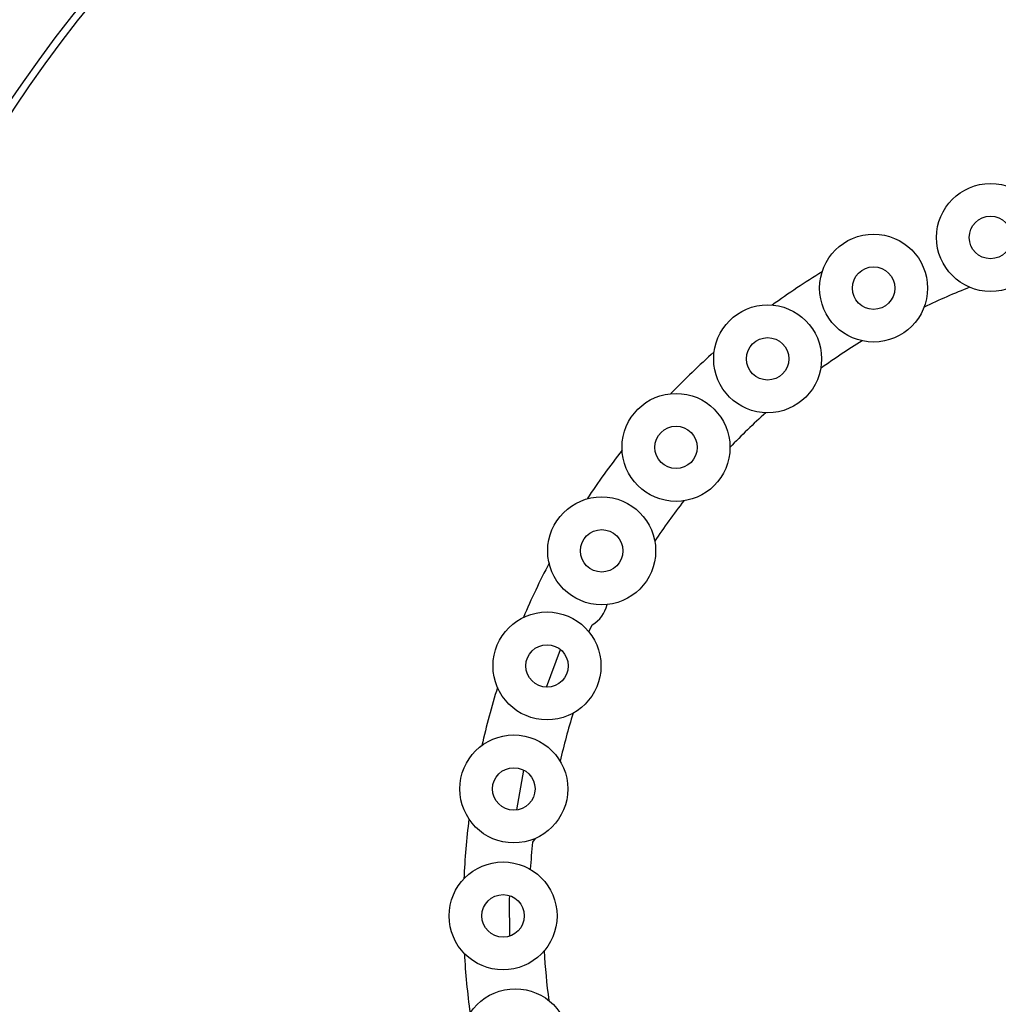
# Model space of a CAD drawing. Header units: inches. Extents: x 170 to 284, y 215 to 248.
# Tile 313 of 656: x 186.28 to 186.421, y 244.32 to 244.463. Entities that reach past the tile are written whole.
import ezdxf

# ---------------------------------------------------------------- set-up
doc = ezdxf.new("R2010")
doc.units = ezdxf.units.IN
doc.header["$LTSCALE"] = 0.25
doc.header["$MEASUREMENT"] = 0
doc.layers.add('ANNOTATIONS', color=1, linetype='Continuous')
doc.layers.add('LH BENCH MOUNT', color=7, linetype='Continuous')
doc.styles.add('ARIAL', font='arial.ttf', dxfattribs={"height": 0.09375})
doc.dimstyles.new('STANDARD$0', dxfattribs={"dimtxt": 0.09375, "dimasz": 0.09375, "dimexe": 0.03125, "dimexo": 0.046875, "dimgap": 0.09, "dimtad": 0, "dimtih": 1, "dimtoh": 1, "dimdec": 4, "dimzin": 0, "dimdsep": 46, "dimtxsty": 'ARIAL', "dimcen": 0.09, "dimadec": 0, "dimazin": 0, "dimtfac": 1, "dimtdec": 4, "dimtofl": 0, "dimtmove": 0, "dimatfit": 1, "dimfxl": 1, "dimtolj": 1, "dimtzin": 0, "dimarcsym": 0})

# ---------------------------------------------------------------- blocks, each defined once
blk = doc.blocks.new('*D111')
at = {"layer": 'ANNOTATIONS', "color": 0, "lineweight": -2, "transparency": 16777216}
for p, q in [((185.296175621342, 244.8942434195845), (185.296175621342, 244.9879934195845)), ((185.9259028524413, 244.8004934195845), (185.264925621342, 244.8004934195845)), ((186.4571933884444, 244.747824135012), (185.264925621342, 244.747824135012)), ((185.296175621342, 244.654074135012), (185.296175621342, 244.560324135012)), ((185.296175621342, 244.560324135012), (185.202425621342, 244.560324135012))]:
    blk.add_line(p, q, dxfattribs=at)
at = {"layer": 'ANNOTATIONS', "color": 0, "transparency": 16777216}
for points in [[(185.280550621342, 244.8942434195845), (185.311800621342, 244.8942434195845), (185.296175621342, 244.8004934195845)], [(185.280550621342, 244.654074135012), (185.311800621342, 244.654074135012), (185.296175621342, 244.747824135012)]]:
    blk.add_solid(points, dxfattribs=at)
at = {"layer": 'defpoints', "color": 0, "transparency": 16777216}
for p in [(185.9727778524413, 244.8004934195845), (185.296175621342, 244.747824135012), (186.5040683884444, 244.747824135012)]:
    blk.add_point(p, dxfattribs=at)
at = {"layer": 'ANNOTATIONS', "color": 0, "transparency": 16777216, "insert": (184.9485229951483, 244.5603241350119), "char_height": 0.09375, "attachment_point": 5, "style": 'ARIAL'}
blk.add_mtext('\\A1;2 5/8"', dxfattribs=at)
blk = doc.blocks.new('*D112')
at = {"layer": 'ANNOTATIONS', "color": 0, "lineweight": -2, "transparency": 16777216}
for p, q in [((185.9644948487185, 245.1675370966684), (185.9644948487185, 245.9014140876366)), ((187.1992356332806, 244.1734105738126), (187.1992356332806, 245.9014140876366)), ((186.0582448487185, 245.8701640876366), (186.271591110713, 245.8701640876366)), ((187.1054856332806, 245.8701640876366), (186.892139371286, 245.8701640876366))]:
    blk.add_line(p, q, dxfattribs=at)
at = {"layer": 'ANNOTATIONS', "color": 0, "transparency": 16777216}
for points in [[(186.0582448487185, 245.8857890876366), (186.0582448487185, 245.8545390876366), (185.9644948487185, 245.8701640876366)], [(187.1054856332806, 245.8857890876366), (187.1054856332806, 245.8545390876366), (187.1992356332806, 245.8701640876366)]]:
    blk.add_solid(points, dxfattribs=at)
at = {"layer": 'defpoints', "color": 0, "transparency": 16777216}
for p in [(187.1992356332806, 245.8701640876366), (185.9644948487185, 245.1206620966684), (187.1992356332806, 244.1265355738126)]:
    blk.add_point(p, dxfattribs=at)
at = {"layer": 'ANNOTATIONS', "color": 0, "transparency": 16777216, "insert": (186.5818652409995, 245.8701640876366), "char_height": 0.09375, "attachment_point": 5, "style": 'ARIAL'}
blk.add_mtext('\\A1;DIM "A"', dxfattribs=at)

msp = doc.modelspace()

# ---------------------------------------------------------------- hatches: boundary and pattern name
at = {"layer": 'LH BENCH MOUNT'}
h = msp.add_hatch(dxfattribs=at)
h.set_pattern_fill('ANSI31', color=256, scale=0.34241245, angle=2.8e-322, style=0)
h.set_pattern_definition([(45, (176.1263761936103, 238.0091787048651), (-0.03026527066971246, 0.03026527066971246), [])])
edge = h.paths.add_edge_path(flags=0)
edge.add_arc((186.41301658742, 243.9014011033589), 0.021400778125, 89.9999999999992, 390.52248781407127, ccw=False)
edge.add_line((186.41301658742, 243.9228018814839), (186.485779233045, 243.9228018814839))
edge.add_arc((186.485779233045, 244.3336968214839), 0.4108949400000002, 270, 450.0000000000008)
edge.add_line((186.485779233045, 244.7445917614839), (186.00212164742, 244.7445917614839))
edge.add_arc((186.00212164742, 244.7488719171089), 0.004280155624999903, 180.0000000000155, 269.9999999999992, ccw=False)
edge.add_line((185.997841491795, 244.7488719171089), (185.997841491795, 244.7916734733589))
edge.add_arc((186.00212164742, 244.7916734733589), 0.004280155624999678, 360, 540, ccw=False)
edge.add_line((186.006401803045, 244.7916734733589), (186.006401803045, 244.7488719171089))
edge.add_line((186.006401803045, 244.7488719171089), (186.003169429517, 244.7488719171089))
edge.add_line((186.003169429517, 244.7488719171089), (186.003169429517, 244.7916734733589))
edge.add_arc((186.00212164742, 244.7916734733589), 0.001047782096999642, 360, 540.0000000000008)
edge.add_line((186.001073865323, 244.7916734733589), (186.001073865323, 244.7488719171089))
edge.add_arc((186.00212164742, 244.7488719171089), 0.001047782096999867, 180, 270)
edge.add_line((186.00212164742, 244.7478241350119), (186.485779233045, 244.7478241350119))
edge.add_arc((186.485779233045, 244.3336968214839), 0.4141273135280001, 269.9999999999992, 450, ccw=False)
edge.add_line((186.485779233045, 243.9195695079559), (186.41301658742, 243.9195695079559))
edge.add_arc((186.41301658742, 243.9014011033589), 0.018168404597, 450.0000000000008, 750.5224878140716)
edge.add_arc((186.4277648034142, 243.9100962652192), 0.001047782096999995, 390.5224878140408, 495.0000000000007)
edge.add_line((186.4270239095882, 243.9108371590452), (186.4183287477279, 243.9021419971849))
edge.add_line((186.4183287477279, 243.9021419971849), (186.4160431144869, 243.9044276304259))
edge.add_line((186.4160431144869, 243.9044276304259), (186.4247382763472, 243.9131227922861))
edge.add_arc((186.4277648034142, 243.9100962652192), 0.004280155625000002, 390.522487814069, 495.0000000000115, ccw=False)
h = msp.add_hatch(dxfattribs=at)
h.set_pattern_fill('ANSI31', color=256, scale=0.34241245, style=0)
h.set_pattern_definition([(45, (176.0930244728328, 238.0091787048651), (-0.03026527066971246, 0.03026527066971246), [])])
edge = h.paths.add_edge_path(flags=0)
edge.add_line((186.4524275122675, 244.7403116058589), (186.1100150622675, 244.7403116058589))
edge.add_line((186.1100150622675, 244.7403116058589), (186.1100150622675, 244.7445917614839))
edge.add_line((186.1100150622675, 244.7445917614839), (186.4524275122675, 244.7445917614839))
edge.add_arc((186.4524275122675, 244.3336968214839), 0.4108949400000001, 269.9999999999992, 450, ccw=False)
edge.add_line((186.4524275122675, 243.9228018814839), (186.3796648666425, 243.9228018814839))
edge.add_line((186.3796648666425, 243.9228018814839), (186.3796648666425, 243.9270820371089))
edge.add_line((186.3796648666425, 243.9270820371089), (186.4524275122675, 243.9270820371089))
edge.add_arc((186.4524275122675, 244.3336968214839), 0.406614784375, 270, 450.0000000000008)
h = msp.add_hatch(dxfattribs=at)
h.set_pattern_fill('ANSI32', color=256, scale=0.34241245, angle=2.8e-322, style=0)
h.set_pattern_definition([(45, (176.0930244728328, 238.0091787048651), (-0.09079581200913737, 0.09079581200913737), []), (45, (176.1535550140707, 238.0091787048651), (-0.09079581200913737, 0.09079581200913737), [])])
edge = h.paths.add_edge_path(flags=0)
edge.add_arc((186.4524275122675, 244.3336968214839), 0.2182879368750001, 180, 540, ccw=False)
edge = h.paths.add_edge_path(flags=0)
edge.add_arc((186.4524275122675, 244.3336968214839), 0.2097276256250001, 180, 540, ccw=False)

# ---------------------------------------------------------------- linework, layer by layer
for p, q in [((186.3621763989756, 244.3741768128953), (186.3626462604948, 244.3752085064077)), ((186.3560315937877, 244.3661938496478), (186.3580468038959, 244.371650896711)), ((186.3517771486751, 244.3484526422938), (186.3527855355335, 244.3541835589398)), ((186.3544251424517, 244.3443328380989), (186.3540320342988, 244.3438073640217))]:
    msp.add_line(p, q, dxfattribs=at)
at = {"layer": 'LH BENCH MOUNT', "flags": 128}
msp.add_lwpolyline([(186.3507601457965, 244.3302361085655), (186.3507184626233, 244.335567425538), (186.3507286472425, 244.3360570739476)], dxfattribs=at)
at = {"layer": 'LH BENCH MOUNT'}
for centre, radius in [((186.4202122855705, 244.4311761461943), 0.007799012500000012), ((186.4202122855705, 244.4311761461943), 0.003068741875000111), ((186.4033190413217, 244.4238558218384), 0.007799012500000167), ((186.4033190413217, 244.4238558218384), 0.003068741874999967), ((186.3880053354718, 244.4136352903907), 0.007799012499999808), ((186.3880053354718, 244.4136352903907), 0.003068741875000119), ((186.3747638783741, 244.4008433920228), 0.007799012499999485), ((186.3747638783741, 244.4008433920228), 0.003068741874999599), ((186.3640207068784, 244.385891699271), 0.007799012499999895), ((186.3640207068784, 244.385891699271), 0.003068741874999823), ((186.3561214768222, 244.3692612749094), 0.007799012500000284), ((186.3561214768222, 244.3692612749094), 0.003068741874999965), ((186.3513203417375, 244.3514871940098), 0.007799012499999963), ((186.3513203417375, 244.3514871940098), 0.003068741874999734), ((186.3497717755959, 244.3331413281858), 0.007799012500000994), ((186.3497717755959, 244.3331413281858), 0.003068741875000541), ((186.3515256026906, 244.3148139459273), 0.007799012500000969)]:
    msp.add_circle(centre, radius, dxfattribs=at)
for centre, radius, start, end in [((186.4524275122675, 244.3336968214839), 0.218287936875, 358.7109930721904, 270.0000000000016), ((186.4524275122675, 244.3336968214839), 0.2097276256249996, 358.6583711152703, 270.0000000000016), ((186.4524275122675, 244.3336968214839), 0.20865758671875, 358.6514896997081, 270), ((186.4524119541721, 244.3337158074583), 0.1084062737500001, 121.4276322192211, 126.0115102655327), ((186.4524119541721, 244.3337158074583), 0.09687729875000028, 111.3015851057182, 115.555335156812), ((186.4524119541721, 244.3337158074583), 0.09687729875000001, 121.592696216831, 125.8464462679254), ((186.4524119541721, 244.3337158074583), 0.1084062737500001, 131.7187433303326, 136.3026213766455), ((186.4524119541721, 244.3337158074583), 0.09687729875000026, 131.8838073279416, 136.1375573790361), ((186.4524119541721, 244.3337158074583), 0.10840627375, 142.0098544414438, 146.5937324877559), ((186.4524119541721, 244.3337158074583), 0.09687729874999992, 142.174918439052, 146.4286684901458), ((186.4524119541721, 244.3337158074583), 0.1084062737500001, 152.3009655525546, 156.8848435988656), ((186.3603734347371, 244.3791292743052), 0.00453190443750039, 300.1003948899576, 347.2762996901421), ((186.4524119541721, 244.3337158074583), 0.10840627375, 162.5920766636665, 167.1759547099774), ((186.4524119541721, 244.3337158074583), 0.09687729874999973, 162.7571406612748, 167.0108907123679), ((186.4524119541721, 244.3337158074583), 0.1084062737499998, 172.8831877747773, 177.4670658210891), ((186.4524275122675, 244.3336968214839), 0.09891356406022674, 174.1332117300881, 176.4191350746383), ((186.4524119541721, 244.3337158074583), 0.1084062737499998, 183.1742988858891, 187.7581769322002), ((186.4524119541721, 244.3337158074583), 0.09687729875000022, 183.3393628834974, 187.5931129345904)]:
    msp.add_arc(centre, radius, start, end, dxfattribs=at)

# ---------------------------------------------------------------- dimensions: what is measured, and where the dimension line sits
at = {"layer": 'ANNOTATIONS'}
dim = msp.add_linear_dim(base=(187.1992356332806, 245.8701640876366), p1=(185.9644948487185, 245.1206620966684), p2=(187.1992356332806, 244.1265355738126), text='DIM "A"', dimstyle='STANDARD$0', dxfattribs=at)
dim.commit()
dim.dimension.update_dxf_attribs({"geometry": '*D112', "text_midpoint": (186.5818652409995, 245.8701640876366)})
dim = msp.add_linear_dim(base=(185.296175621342, 244.747824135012), p1=(185.9727778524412, 244.8004934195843), p2=(186.5040683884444, 244.7478241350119), angle=90, text='2 5/8"', dimstyle='STANDARD$0', dxfattribs=at)
dim.commit()
dim.dimension.update_dxf_attribs({"geometry": '*D111', "text_midpoint": (184.9485229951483, 244.5603241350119)})

doc.saveas('drawing.dxf')
